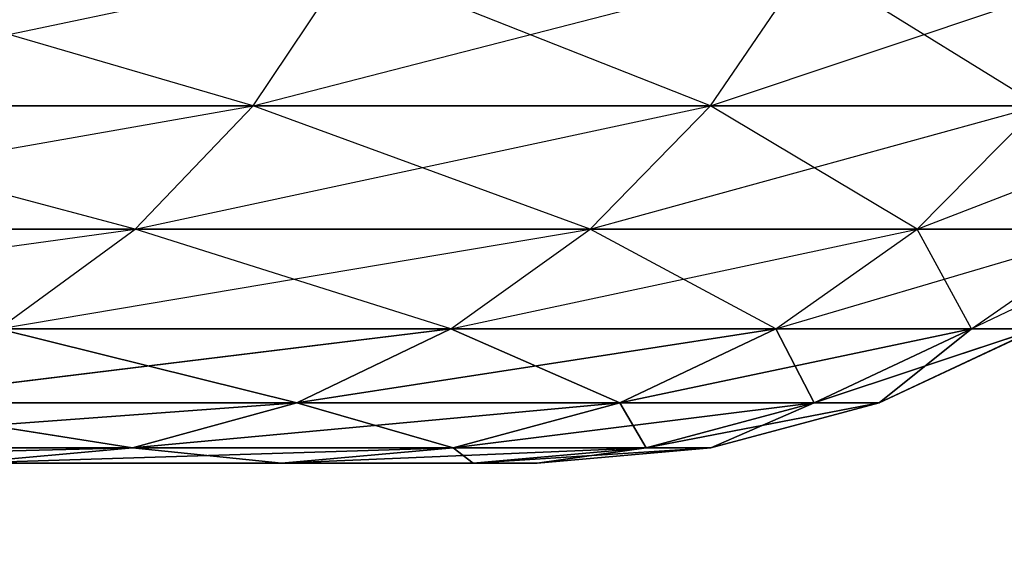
# Model space of a CAD drawing. Extents: x 0 to 6, y 0.1 to 15.2.
# Tile 467 of 503: x 5.4997 to 5.5193, y 14.7738 to 14.7844. Entities that reach past the tile are written whole.
import ezdxf

# ---------------------------------------------------------------- set-up
doc = ezdxf.new("R2010")
doc.units = 0
doc.header["$LTSCALE"] = 2.54
doc.layers.get('0').update_dxf_attribs({"color": 13, "linetype": 'CONTINUOUS'})

# ---------------------------------------------------------------- blocks, each defined once
blk = doc.blocks.new('UCHWYT_NA__CI_GACZK__GIUMI')
at = {"color": 0}
for p, q in [((5.492638, 14.782645, 0.639056), (5.506234, 14.7855, 0.672722)), ((5.504319, 14.782645, 0.958702), (5.494505, 14.7855, 0.993658)), ((5.504319, 14.782645, 0.673299), (5.515422, 14.7855, 0.707868)), ((5.504319, 14.782645, 0.673299), (5.506234, 14.7855, 0.672722)), ((5.504319, 14.782645, 0.958702), (5.506234, 14.7855, 0.959278)), ((5.513471, 14.782645, 0.923698), (5.506234, 14.7855, 0.959278)), ((5.513471, 14.782645, 0.708302), (5.522021, 14.7855, 0.74359)), ((5.513471, 14.782645, 0.708302), (5.515422, 14.7855, 0.707868)), ((5.513471, 14.782645, 0.923698), (5.515422, 14.7855, 0.924133)), ((5.520042, 14.782645, 0.888119), (5.515422, 14.7855, 0.924133)), ((5.490335, 14.780179, 0.639937), (5.504319, 14.782645, 0.673299)), ((5.504319, 14.782645, 0.673299), (5.492638, 14.782645, 0.639056)), ((5.492638, 14.782645, 0.992944), (5.504319, 14.782645, 0.958702)), ((5.501959, 14.780179, 0.957991), (5.492638, 14.782645, 0.992944)), ((5.501959, 14.780179, 0.674009), (5.513471, 14.782645, 0.708302)), ((5.501959, 14.780179, 0.674009), (5.504319, 14.782645, 0.673299)), ((5.501959, 14.780179, 0.957991), (5.504319, 14.782645, 0.958702)), ((5.513471, 14.782645, 0.708302), (5.504319, 14.782645, 0.673299)), ((5.504319, 14.782645, 0.958702), (5.513471, 14.782645, 0.923698)), ((5.511065, 14.780179, 0.923162), (5.504319, 14.782645, 0.958702)), ((5.511065, 14.780179, 0.708838), (5.520042, 14.782645, 0.743881)), ((5.511065, 14.780179, 0.708838), (5.513471, 14.782645, 0.708302)), ((5.511065, 14.780179, 0.923162), (5.513471, 14.782645, 0.923698)), ((5.520042, 14.782645, 0.743881), (5.513471, 14.782645, 0.708302)), ((5.513471, 14.782645, 0.923698), (5.520042, 14.782645, 0.888119)), ((5.517603, 14.780179, 0.88776), (5.513471, 14.782645, 0.923698)), ((5.517603, 14.780179, 0.74424), (5.523999, 14.782645, 0.779844)), ((5.517603, 14.780179, 0.74424), (5.520042, 14.782645, 0.743881)), ((5.517603, 14.780179, 0.88776), (5.520042, 14.782645, 0.888119)), ((5.487668, 14.77818, 0.640957), (5.501959, 14.780179, 0.674009)), ((5.501959, 14.780179, 0.674009), (5.490335, 14.780179, 0.639937)), ((5.490335, 14.780179, 0.992063), (5.501959, 14.780179, 0.957991)), ((5.499224, 14.77818, 0.674831), (5.511065, 14.780179, 0.708838)), ((5.499224, 14.77818, 0.674831), (5.501959, 14.780179, 0.674009)), ((5.499224, 14.77818, 0.957169), (5.501959, 14.780179, 0.957991)), ((5.511065, 14.780179, 0.708838), (5.501959, 14.780179, 0.674009)), ((5.501959, 14.780179, 0.957991), (5.511065, 14.780179, 0.923162)), ((5.508277, 14.77818, 0.922541), (5.501959, 14.780179, 0.957991)), ((5.508277, 14.77818, 0.709459), (5.517603, 14.780179, 0.74424)), ((5.508277, 14.77818, 0.709459), (5.511065, 14.780179, 0.708838)), ((5.508277, 14.77818, 0.922541), (5.511065, 14.780179, 0.923162)), ((5.517603, 14.780179, 0.74424), (5.511065, 14.780179, 0.708838)), ((5.511065, 14.780179, 0.923162), (5.517603, 14.780179, 0.88776)), ((5.514778, 14.77818, 0.887345), (5.511065, 14.780179, 0.923162)), ((5.514778, 14.77818, 0.744655), (5.521541, 14.780179, 0.780024)), ((5.514778, 14.77818, 0.744655), (5.517603, 14.780179, 0.74424)), ((5.514778, 14.77818, 0.887345), (5.517603, 14.780179, 0.88776)), ((5.521541, 14.780179, 0.780024), (5.517603, 14.780179, 0.74424)), ((5.517603, 14.780179, 0.88776), (5.521541, 14.780179, 0.851976)), ((5.518693, 14.77818, 0.851768), (5.517603, 14.780179, 0.88776)), ((5.522856, 14.780179, 0.816), (5.518693, 14.77818, 0.780232)), ((5.518693, 14.77818, 0.780232), (5.521541, 14.780179, 0.780024)), ((5.518693, 14.77818, 0.851768), (5.521541, 14.780179, 0.851976)), ((5.496199, 14.776706, 0.675742), (5.508277, 14.77818, 0.709459)), ((5.496199, 14.776706, 0.675742), (5.508277, 14.77818, 0.709459)), ((5.508277, 14.77818, 0.709459), (5.499224, 14.77818, 0.674831)), ((5.505193, 14.776706, 0.921854), (5.499224, 14.77818, 0.957169)), ((5.505193, 14.776706, 0.921854), (5.499224, 14.77818, 0.957169)), ((5.499224, 14.77818, 0.957169), (5.508277, 14.77818, 0.922541)), ((5.505193, 14.776706, 0.710146), (5.514778, 14.77818, 0.744655)), ((5.505193, 14.776706, 0.710146), (5.514778, 14.77818, 0.744655)), ((5.505193, 14.776706, 0.710146), (5.508277, 14.77818, 0.709459)), ((5.505193, 14.776706, 0.710146), (5.508277, 14.77818, 0.709459)), ((5.505193, 14.776706, 0.921854), (5.508277, 14.77818, 0.922541)), ((5.505193, 14.776706, 0.921854), (5.508277, 14.77818, 0.922541)), ((5.514778, 14.77818, 0.744655), (5.508277, 14.77818, 0.709459)), ((5.511652, 14.776706, 0.886884), (5.508277, 14.77818, 0.922541)), ((5.511652, 14.776706, 0.886884), (5.508277, 14.77818, 0.922541)), ((5.508277, 14.77818, 0.922541), (5.514778, 14.77818, 0.887345)), ((5.511652, 14.776706, 0.745115), (5.518693, 14.77818, 0.780232)), ((5.511652, 14.776706, 0.745115), (5.518693, 14.77818, 0.780232)), ((5.511652, 14.776706, 0.745115), (5.514778, 14.77818, 0.744655)), ((5.511652, 14.776706, 0.745115), (5.514778, 14.77818, 0.744655)), ((5.511652, 14.776706, 0.886884), (5.514778, 14.77818, 0.887345)), ((5.511652, 14.776706, 0.886884), (5.514778, 14.77818, 0.887345)), ((5.518693, 14.77818, 0.780232), (5.514778, 14.77818, 0.744655)), ((5.515541, 14.776706, 0.851537), (5.514778, 14.77818, 0.887345)), ((5.515541, 14.776706, 0.851537), (5.514778, 14.77818, 0.887345)), ((5.514778, 14.77818, 0.887345), (5.518693, 14.77818, 0.851768)), ((5.52, 14.77818, 0.816), (5.515541, 14.776706, 0.780463)), ((5.515541, 14.776706, 0.780463), (5.518693, 14.77818, 0.780232)), ((5.515541, 14.776706, 0.780463), (5.518693, 14.77818, 0.780232)), ((5.515541, 14.776706, 0.851537), (5.518693, 14.77818, 0.851768)), ((5.515541, 14.776706, 0.851537), (5.518693, 14.77818, 0.851768)), ((5.52, 14.77818, 0.816), (5.515541, 14.776706, 0.780463)), ((5.51684, 14.776706, 0.816), (5.518693, 14.77818, 0.851768)), ((5.51684, 14.776706, 0.816), (5.518693, 14.77818, 0.851768)), ((5.51684, 14.776706, 0.816), (5.52, 14.77818, 0.816)), ((5.51684, 14.776706, 0.816), (5.52, 14.77818, 0.816)), ((5.52, 14.77818, 0.816), (5.518693, 14.77818, 0.780232)), ((5.518693, 14.77818, 0.851768), (5.52, 14.77818, 0.816)), ((5.492974, 14.775804, 0.676712), (5.505193, 14.776706, 0.710146)), ((5.492974, 14.775804, 0.676712), (5.505193, 14.776706, 0.710146)), ((5.505193, 14.776706, 0.710146), (5.496199, 14.776706, 0.675742)), ((5.496199, 14.776706, 0.956258), (5.505193, 14.776706, 0.921854)), ((5.505193, 14.776706, 0.710146), (5.496199, 14.776706, 0.675742)), ((5.501906, 14.775804, 0.921122), (5.496199, 14.776706, 0.956258)), ((5.501906, 14.775804, 0.921122), (5.496199, 14.776706, 0.956258)), ((5.496199, 14.776706, 0.956258), (5.505193, 14.776706, 0.921854)), ((5.501906, 14.775804, 0.710878), (5.511652, 14.776706, 0.745115)), ((5.501906, 14.775804, 0.710878), (5.511652, 14.776706, 0.745115)), ((5.501906, 14.775804, 0.710878), (5.505193, 14.776706, 0.710146)), ((5.501906, 14.775804, 0.710878), (5.505193, 14.776706, 0.710146)), ((5.501906, 14.775804, 0.921122), (5.505193, 14.776706, 0.921854)), ((5.501906, 14.775804, 0.921122), (5.505193, 14.776706, 0.921854)), ((5.511652, 14.776706, 0.745115), (5.505193, 14.776706, 0.710146)), ((5.505193, 14.776706, 0.921854), (5.511652, 14.776706, 0.886884)), ((5.511652, 14.776706, 0.745115), (5.505193, 14.776706, 0.710146)), ((5.508321, 14.775804, 0.886394), (5.505193, 14.776706, 0.921854)), ((5.508321, 14.775804, 0.886394), (5.505193, 14.776706, 0.921854)), ((5.505193, 14.776706, 0.921854), (5.511652, 14.776706, 0.886884)), ((5.508321, 14.775804, 0.745606), (5.515541, 14.776706, 0.780463)), ((5.508321, 14.775804, 0.745606), (5.515541, 14.776706, 0.780463)), ((5.508321, 14.775804, 0.745606), (5.511652, 14.776706, 0.745115)), ((5.508321, 14.775804, 0.745606), (5.511652, 14.776706, 0.745115)), ((5.508321, 14.775804, 0.886394), (5.511652, 14.776706, 0.886884)), ((5.508321, 14.775804, 0.886394), (5.511652, 14.776706, 0.886884)), ((5.515541, 14.776706, 0.780463), (5.511652, 14.776706, 0.745115)), ((5.511652, 14.776706, 0.886884), (5.515541, 14.776706, 0.851537)), ((5.515541, 14.776706, 0.780463), (5.511652, 14.776706, 0.745115)), ((5.512183, 14.775804, 0.851291), (5.511652, 14.776706, 0.886884)), ((5.512183, 14.775804, 0.851291), (5.511652, 14.776706, 0.886884)), ((5.511652, 14.776706, 0.886884), (5.515541, 14.776706, 0.851537)), ((5.51684, 14.776706, 0.816), (5.512183, 14.775804, 0.780709)), ((5.512183, 14.775804, 0.780709), (5.515541, 14.776706, 0.780463)), ((5.512183, 14.775804, 0.780709), (5.515541, 14.776706, 0.780463)), ((5.512183, 14.775804, 0.851291), (5.515541, 14.776706, 0.851537)), ((5.512183, 14.775804, 0.851291), (5.515541, 14.776706, 0.851537)), ((5.51684, 14.776706, 0.816), (5.512183, 14.775804, 0.780709)), ((5.513473, 14.775804, 0.816), (5.515541, 14.776706, 0.851537)), ((5.513473, 14.775804, 0.816), (5.515541, 14.776706, 0.851537)), ((5.513473, 14.775804, 0.816), (5.51684, 14.776706, 0.816)), ((5.513473, 14.775804, 0.816), (5.51684, 14.776706, 0.816)), ((5.515541, 14.776706, 0.851537), (5.51684, 14.776706, 0.816)), ((5.51684, 14.776706, 0.816), (5.515541, 14.776706, 0.780463)), ((5.51684, 14.776706, 0.816), (5.515541, 14.776706, 0.780463)), ((5.515541, 14.776706, 0.851537), (5.51684, 14.776706, 0.816)), ((5.489648, 14.7755, 0.677712), (5.501906, 14.775804, 0.710878)), ((5.489648, 14.7755, 0.677712), (5.501906, 14.775804, 0.710878)), ((5.501906, 14.775804, 0.710878), (5.492974, 14.775804, 0.676712)), ((5.492974, 14.775804, 0.955288), (5.501906, 14.775804, 0.921122)), ((5.501906, 14.775804, 0.710878), (5.492974, 14.775804, 0.676712)), ((5.492974, 14.775804, 0.955288), (5.501906, 14.775804, 0.921122)), ((5.498516, 14.7755, 0.711634), (5.508321, 14.775804, 0.745606)), ((5.498516, 14.7755, 0.711634), (5.508321, 14.775804, 0.745606)), ((5.498516, 14.7755, 0.711634), (5.501906, 14.775804, 0.710878)), ((5.498516, 14.7755, 0.711634), (5.501906, 14.775804, 0.710878)), ((5.498516, 14.7755, 0.920366), (5.501906, 14.775804, 0.921122)), ((5.498516, 14.7755, 0.920366), (5.501906, 14.775804, 0.921122)), ((5.508321, 14.775804, 0.745606), (5.501906, 14.775804, 0.710878)), ((5.501906, 14.775804, 0.921122), (5.508321, 14.775804, 0.886394)), ((5.508321, 14.775804, 0.745606), (5.501906, 14.775804, 0.710878)), ((5.504885, 14.7755, 0.885889), (5.501906, 14.775804, 0.921122)), ((5.504885, 14.7755, 0.885889), (5.501906, 14.775804, 0.921122)), ((5.501906, 14.775804, 0.921122), (5.508321, 14.775804, 0.886394)), ((5.504885, 14.7755, 0.746111), (5.512183, 14.775804, 0.780709)), ((5.504885, 14.7755, 0.746111), (5.512183, 14.775804, 0.780709)), ((5.504885, 14.7755, 0.746111), (5.508321, 14.775804, 0.745606)), ((5.504885, 14.7755, 0.746111), (5.508321, 14.775804, 0.745606)), ((5.504885, 14.7755, 0.885889), (5.508321, 14.775804, 0.886394)), ((5.504885, 14.7755, 0.885889), (5.508321, 14.775804, 0.886394)), ((5.512183, 14.775804, 0.780709), (5.508321, 14.775804, 0.745606)), ((5.508321, 14.775804, 0.886394), (5.512183, 14.775804, 0.851291)), ((5.512183, 14.775804, 0.780709), (5.508321, 14.775804, 0.745606)), ((5.508719, 14.7755, 0.851038), (5.508321, 14.775804, 0.886394)), ((5.508719, 14.7755, 0.851038), (5.508321, 14.775804, 0.886394)), ((5.508321, 14.775804, 0.886394), (5.512183, 14.775804, 0.851291)), ((5.513473, 14.775804, 0.816), (5.508719, 14.7755, 0.780962)), ((5.508719, 14.7755, 0.780962), (5.512183, 14.775804, 0.780709)), ((5.508719, 14.7755, 0.780962), (5.512183, 14.775804, 0.780709)), ((5.508719, 14.7755, 0.851038), (5.512183, 14.775804, 0.851291)), ((5.508719, 14.7755, 0.851038), (5.512183, 14.775804, 0.851291)), ((5.513473, 14.775804, 0.816), (5.508719, 14.7755, 0.780962)), ((5.51, 14.7755, 0.816), (5.512183, 14.775804, 0.851291)), ((5.51, 14.7755, 0.816), (5.512183, 14.775804, 0.851291)), ((5.51, 14.7755, 0.816), (5.513473, 14.775804, 0.816)), ((5.51, 14.7755, 0.816), (5.513473, 14.775804, 0.816)), ((5.512183, 14.775804, 0.851291), (5.513473, 14.775804, 0.816)), ((5.513473, 14.775804, 0.816), (5.512183, 14.775804, 0.780709)), ((5.513473, 14.775804, 0.816), (5.512183, 14.775804, 0.780709)), ((5.512183, 14.775804, 0.851291), (5.513473, 14.775804, 0.816)), ((5.508719, 14.7755, 0.851038), (5.03, 14.7755, 0.816)), ((5.03, 14.7755, 0.816), (5.51, 14.7755, 0.816)), ((5.03, 14.7755, 0.816), (5.51, 14.7755, 0.816)), ((5.03, 14.7755, 0.816), (5.508719, 14.7755, 0.780962)), ((5.504885, 14.7755, 0.746111), (5.03, 14.7755, 0.816)), ((5.504885, 14.7755, 0.746111), (5.03, 14.7755, 0.816)), ((5.03, 14.7755, 0.816), (5.508719, 14.7755, 0.780962)), ((5.504885, 14.7755, 0.885889), (5.03, 14.7755, 0.816)), ((5.508719, 14.7755, 0.851038), (5.03, 14.7755, 0.816)), ((5.504885, 14.7755, 0.885889), (5.03, 14.7755, 0.816)), ((5.498516, 14.7755, 0.711634), (5.504885, 14.7755, 0.746111)), ((5.504885, 14.7755, 0.885889), (5.498516, 14.7755, 0.920366)), ((5.498516, 14.7755, 0.711634), (5.504885, 14.7755, 0.746111)), ((5.504885, 14.7755, 0.885889), (5.498516, 14.7755, 0.920366)), ((5.504885, 14.7755, 0.746111), (5.508719, 14.7755, 0.780962)), ((5.508719, 14.7755, 0.851038), (5.504885, 14.7755, 0.885889)), ((5.504885, 14.7755, 0.746111), (5.508719, 14.7755, 0.780962)), ((5.508719, 14.7755, 0.851038), (5.504885, 14.7755, 0.885889)), ((5.51, 14.7755, 0.816), (5.508719, 14.7755, 0.851038)), ((5.508719, 14.7755, 0.780962), (5.51, 14.7755, 0.816)), ((5.51, 14.7755, 0.816), (5.508719, 14.7755, 0.851038)), ((5.508719, 14.7755, 0.780962), (5.51, 14.7755, 0.816))]:
    blk.add_line(p, q, dxfattribs=at)
mesh = blk.add_polyface(dxfattribs=at)
corners = [(6.03, 14.8755, 1.516), (5.03, 1.4155, 1.516), (0.03, 14.8755, 1.516)]
mesh.append_faces([[corners[k] for k in face] for face in [(0, 1, 2)]], dxfattribs={"color": 0})
mesh = blk.add_polyface(dxfattribs=at)
corners = [(6.03, 14.8755, 1.616), (0.03, 14.8755, 1.616), (4.970959, 1.410335, 1.616)]
mesh.append_faces([[corners[k] for k in face] for face in [(0, 1, 2)]], dxfattribs={"color": 0})
mesh = blk.add_polyface(dxfattribs=at)
corners = [(6.03, 14.8755, 0.016), (0.23, 13.4755, 0.016), (0.03, 14.8755, 0.016)]
mesh.append_faces([[corners[k] for k in face] for face in [(0, 1, 2)]], dxfattribs={"color": 0})
mesh = blk.add_polyface(dxfattribs=at)
corners = [(6.03, 14.8755, 0.116), (0.03, 14.8755, 0.116), (6.03, 13.6755, 0.116)]
mesh.append_faces([[corners[k] for k in face] for face in [(0, 1, 2)]], dxfattribs={"color": 0})
mesh = blk.add_polyface(dxfattribs=at)
corners = [(6.03, 13.6755, 0.116), (0.03, 14.8755, 0.116), (0.03, 13.6755, 0.116)]
mesh.append_faces([[corners[k] for k in face] for face in [(0, 1, 2)]], dxfattribs={"color": 0})
mesh = blk.add_polyface(dxfattribs=at)
corners = [(6.03, 13.6755, 0.016), (0.23, 13.4755, 0.016), (6.03, 14.8755, 0.016)]
mesh.append_faces([[corners[k] for k in face] for face in [(0, 1, 2)]], dxfattribs={"color": 0})
mesh = blk.add_polyface(dxfattribs=at)
corners = [(6.03, 14.8755, 1.616), (4.970959, 1.410335, 1.616), (5.03, 1.4155, 1.616)]
mesh.append_faces([[corners[k] for k in face] for face in [(0, 1, 2)]], dxfattribs={"color": 0})
mesh = blk.add_polyface(dxfattribs=at)
corners = [(6.03, 14.8755, 1.516), (5.08904, 1.410335, 1.516), (5.03, 1.4155, 1.516)]
mesh.append_faces([[corners[k] for k in face] for face in [(0, 1, 2)]], dxfattribs={"color": 0})
mesh = blk.add_polyface(dxfattribs=at)
corners = [(6.03, 14.8755, 1.616), (5.03, 1.4155, 1.616), (5.08904, 1.410335, 1.616)]
mesh.append_faces([[corners[k] for k in face] for face in [(0, 1, 2)]], dxfattribs={"color": 0})
mesh = blk.add_polyface(dxfattribs=at)
corners = [(6.03, 14.8755, 1.516), (5.146287, 1.394996, 1.516), (5.08904, 1.410335, 1.516)]
mesh.append_faces([[corners[k] for k in face] for face in [(0, 1, 2)]], dxfattribs={"color": 0})
mesh = blk.add_polyface(dxfattribs=at)
corners = [(6.03, 14.8755, 1.616), (5.08904, 1.410335, 1.616), (5.146287, 1.394996, 1.616)]
mesh.append_faces([[corners[k] for k in face] for face in [(0, 1, 2)]], dxfattribs={"color": 0})
mesh = blk.add_polyface(dxfattribs=at)
corners = [(6.03, 14.8755, 1.516), (5.2, 1.369949, 1.516), (5.146287, 1.394996, 1.516)]
mesh.append_faces([[corners[k] for k in face] for face in [(0, 1, 2)]], dxfattribs={"color": 0})
mesh = blk.add_polyface(dxfattribs=at)
corners = [(6.03, 14.8755, 1.616), (5.146287, 1.394996, 1.616), (5.2, 1.369949, 1.616)]
mesh.append_faces([[corners[k] for k in face] for face in [(0, 1, 2)]], dxfattribs={"color": 0})
mesh = blk.add_polyface(dxfattribs=at)
corners = [(6.03, 14.8755, 1.516), (5.248548, 1.335955, 1.516), (5.2, 1.369949, 1.516)]
mesh.append_faces([[corners[k] for k in face] for face in [(0, 1, 2)]], dxfattribs={"color": 0})
mesh = blk.add_polyface(dxfattribs=at)
corners = [(6.03, 14.8755, 1.616), (5.2, 1.369949, 1.616), (5.248548, 1.335955, 1.616)]
mesh.append_faces([[corners[k] for k in face] for face in [(0, 1, 2)]], dxfattribs={"color": 0})
mesh = blk.add_polyface(dxfattribs=at)
corners = [(6.03, 14.8755, 1.516), (5.290455, 1.294048, 1.516), (5.248548, 1.335955, 1.516)]
mesh.append_faces([[corners[k] for k in face] for face in [(0, 1, 2)]], dxfattribs={"color": 0})
mesh = blk.add_polyface(dxfattribs=at)
corners = [(6.03, 14.8755, 1.616), (5.248548, 1.335955, 1.616), (5.290455, 1.294048, 1.616)]
mesh.append_faces([[corners[k] for k in face] for face in [(0, 1, 2)]], dxfattribs={"color": 0})
mesh = blk.add_polyface(dxfattribs=at)
corners = [(6.03, 14.8755, 1.516), (5.324448, 1.2455, 1.516), (5.290455, 1.294048, 1.516)]
mesh.append_faces([[corners[k] for k in face] for face in [(0, 1, 2)]], dxfattribs={"color": 0})
mesh = blk.add_polyface(dxfattribs=at)
corners = [(6.03, 14.8755, 1.616), (5.290455, 1.294048, 1.616), (5.324448, 1.2455, 1.616)]
mesh.append_faces([[corners[k] for k in face] for face in [(0, 1, 2)]], dxfattribs={"color": 0})
mesh = blk.add_polyface(dxfattribs=at)
corners = [(6.03, 14.8755, 1.516), (5.349495, 1.191787, 1.516), (5.324448, 1.2455, 1.516)]
mesh.append_faces([[corners[k] for k in face] for face in [(0, 1, 2)]], dxfattribs={"color": 0})
mesh = blk.add_polyface(dxfattribs=at)
corners = [(6.03, 14.8755, 1.616), (5.324448, 1.2455, 1.616), (6.03, 0.2755, 1.616)]
mesh.append_faces([[corners[k] for k in face] for face in [(0, 1, 2)]], dxfattribs={"color": 0})
mesh = blk.add_polyface(dxfattribs=at)
corners = [(6.03, 0.2755, 1.516), (5.349495, 1.191787, 1.516), (6.03, 14.8755, 1.516)]
mesh.append_faces([[corners[k] for k in face] for face in [(0, 1, 2)]], dxfattribs={"color": 0})
mesh = blk.add_polyface(dxfattribs=at)
corners = [(5.505193, 14.776706, 0.710146), (5.496199, 14.776706, 0.675742), (5.508277, 14.77818, 0.709459)]
mesh.append_faces([[corners[k] for k in face] for face in [(0, 1, 2)]], dxfattribs={"color": 0})
mesh = blk.add_polyface(dxfattribs=at)
corners = [(5.508277, 14.77818, 0.709459), (5.496199, 14.776706, 0.675742), (5.499224, 14.77818, 0.674831)]
mesh.append_faces([[corners[k] for k in face] for face in [(0, 1, 2)]], dxfattribs={"color": 0})
mesh = blk.add_polyface(dxfattribs=at)
corners = [(5.499224, 14.77818, 0.957169), (5.496199, 14.776706, 0.956258), (5.505193, 14.776706, 0.921854)]
mesh.append_faces([[corners[k] for k in face] for face in [(0, 1, 2)]], dxfattribs={"color": 0})
mesh = blk.add_polyface(dxfattribs=at)
corners = [(5.499224, 14.77818, 0.957169), (5.505193, 14.776706, 0.921854), (5.508277, 14.77818, 0.922541)]
mesh.append_faces([[corners[k] for k in face] for face in [(0, 1, 2)]], dxfattribs={"color": 0})
mesh = blk.add_polyface(dxfattribs=at)
corners = [(5.511652, 14.776706, 0.745115), (5.505193, 14.776706, 0.710146), (5.514778, 14.77818, 0.744655)]
mesh.append_faces([[corners[k] for k in face] for face in [(0, 1, 2)]], dxfattribs={"color": 0})
mesh = blk.add_polyface(dxfattribs=at)
corners = [(5.514778, 14.77818, 0.744655), (5.505193, 14.776706, 0.710146), (5.508277, 14.77818, 0.709459)]
mesh.append_faces([[corners[k] for k in face] for face in [(0, 1, 2)]], dxfattribs={"color": 0})
mesh = blk.add_polyface(dxfattribs=at)
corners = [(5.508277, 14.77818, 0.922541), (5.505193, 14.776706, 0.921854), (5.511652, 14.776706, 0.886884)]
mesh.append_faces([[corners[k] for k in face] for face in [(0, 1, 2)]], dxfattribs={"color": 0})
mesh = blk.add_polyface(dxfattribs=at)
corners = [(5.508277, 14.77818, 0.922541), (5.511652, 14.776706, 0.886884), (5.514778, 14.77818, 0.887345)]
mesh.append_faces([[corners[k] for k in face] for face in [(0, 1, 2)]], dxfattribs={"color": 0})
mesh = blk.add_polyface(dxfattribs=at)
corners = [(5.515541, 14.776706, 0.780463), (5.511652, 14.776706, 0.745115), (5.518693, 14.77818, 0.780232)]
mesh.append_faces([[corners[k] for k in face] for face in [(0, 1, 2)]], dxfattribs={"color": 0})
mesh = blk.add_polyface(dxfattribs=at)
corners = [(5.518693, 14.77818, 0.780232), (5.511652, 14.776706, 0.745115), (5.514778, 14.77818, 0.744655)]
mesh.append_faces([[corners[k] for k in face] for face in [(0, 1, 2)]], dxfattribs={"color": 0})
mesh = blk.add_polyface(dxfattribs=at)
corners = [(5.514778, 14.77818, 0.887345), (5.511652, 14.776706, 0.886884), (5.515541, 14.776706, 0.851537)]
mesh.append_faces([[corners[k] for k in face] for face in [(0, 1, 2)]], dxfattribs={"color": 0})
mesh = blk.add_polyface(dxfattribs=at)
corners = [(5.514778, 14.77818, 0.887345), (5.515541, 14.776706, 0.851537), (5.518693, 14.77818, 0.851768)]
mesh.append_faces([[corners[k] for k in face] for face in [(0, 1, 2)]], dxfattribs={"color": 0})
mesh = blk.add_polyface(dxfattribs=at)
corners = [(5.52, 14.77818, 0.816), (5.515541, 14.776706, 0.780463), (5.518693, 14.77818, 0.780232)]
mesh.append_faces([[corners[k] for k in face] for face in [(0, 1, 2)]], dxfattribs={"color": 0})
mesh = blk.add_polyface(dxfattribs=at)
corners = [(5.518693, 14.77818, 0.851768), (5.515541, 14.776706, 0.851537), (5.51684, 14.776706, 0.816)]
mesh.append_faces([[corners[k] for k in face] for face in [(0, 1, 2)]], dxfattribs={"color": 0})
mesh = blk.add_polyface(dxfattribs=at)
corners = [(5.51684, 14.776706, 0.816), (5.515541, 14.776706, 0.780463), (5.52, 14.77818, 0.816)]
mesh.append_faces([[corners[k] for k in face] for face in [(0, 1, 2)]], dxfattribs={"color": 0})
mesh = blk.add_polyface(dxfattribs=at)
corners = [(5.518693, 14.77818, 0.851768), (5.51684, 14.776706, 0.816), (5.52, 14.77818, 0.816)]
mesh.append_faces([[corners[k] for k in face] for face in [(0, 1, 2)]], dxfattribs={"color": 0})
mesh = blk.add_polyface(dxfattribs=at)
corners = [(5.501906, 14.775804, 0.710878), (5.492974, 14.775804, 0.676712), (5.505193, 14.776706, 0.710146)]
mesh.append_faces([[corners[k] for k in face] for face in [(0, 1, 2)]], dxfattribs={"color": 0})
mesh = blk.add_polyface(dxfattribs=at)
corners = [(5.505193, 14.776706, 0.710146), (5.492974, 14.775804, 0.676712), (5.496199, 14.776706, 0.675742)]
mesh.append_faces([[corners[k] for k in face] for face in [(0, 1, 2)]], dxfattribs={"color": 0})
mesh = blk.add_polyface(dxfattribs=at)
corners = [(5.496199, 14.776706, 0.956258), (5.492974, 14.775804, 0.955288), (5.501906, 14.775804, 0.921122)]
mesh.append_faces([[corners[k] for k in face] for face in [(0, 1, 2)]], dxfattribs={"color": 0})
mesh = blk.add_polyface(dxfattribs=at)
corners = [(5.496199, 14.776706, 0.956258), (5.501906, 14.775804, 0.921122), (5.505193, 14.776706, 0.921854)]
mesh.append_faces([[corners[k] for k in face] for face in [(0, 1, 2)]], dxfattribs={"color": 0})
mesh = blk.add_polyface(dxfattribs=at)
corners = [(5.508321, 14.775804, 0.745606), (5.501906, 14.775804, 0.710878), (5.511652, 14.776706, 0.745115)]
mesh.append_faces([[corners[k] for k in face] for face in [(0, 1, 2)]], dxfattribs={"color": 0})
mesh = blk.add_polyface(dxfattribs=at)
corners = [(5.511652, 14.776706, 0.745115), (5.501906, 14.775804, 0.710878), (5.505193, 14.776706, 0.710146)]
mesh.append_faces([[corners[k] for k in face] for face in [(0, 1, 2)]], dxfattribs={"color": 0})
mesh = blk.add_polyface(dxfattribs=at)
corners = [(5.505193, 14.776706, 0.921854), (5.501906, 14.775804, 0.921122), (5.508321, 14.775804, 0.886394)]
mesh.append_faces([[corners[k] for k in face] for face in [(0, 1, 2)]], dxfattribs={"color": 0})
mesh = blk.add_polyface(dxfattribs=at)
corners = [(5.505193, 14.776706, 0.921854), (5.508321, 14.775804, 0.886394), (5.511652, 14.776706, 0.886884)]
mesh.append_faces([[corners[k] for k in face] for face in [(0, 1, 2)]], dxfattribs={"color": 0})
mesh = blk.add_polyface(dxfattribs=at)
corners = [(5.512183, 14.775804, 0.780709), (5.508321, 14.775804, 0.745606), (5.515541, 14.776706, 0.780463)]
mesh.append_faces([[corners[k] for k in face] for face in [(0, 1, 2)]], dxfattribs={"color": 0})
mesh = blk.add_polyface(dxfattribs=at)
corners = [(5.515541, 14.776706, 0.780463), (5.508321, 14.775804, 0.745606), (5.511652, 14.776706, 0.745115)]
mesh.append_faces([[corners[k] for k in face] for face in [(0, 1, 2)]], dxfattribs={"color": 0})
mesh = blk.add_polyface(dxfattribs=at)
corners = [(5.511652, 14.776706, 0.886884), (5.508321, 14.775804, 0.886394), (5.512183, 14.775804, 0.851291)]
mesh.append_faces([[corners[k] for k in face] for face in [(0, 1, 2)]], dxfattribs={"color": 0})
mesh = blk.add_polyface(dxfattribs=at)
corners = [(5.511652, 14.776706, 0.886884), (5.512183, 14.775804, 0.851291), (5.515541, 14.776706, 0.851537)]
mesh.append_faces([[corners[k] for k in face] for face in [(0, 1, 2)]], dxfattribs={"color": 0})
mesh = blk.add_polyface(dxfattribs=at)
corners = [(5.51684, 14.776706, 0.816), (5.512183, 14.775804, 0.780709), (5.515541, 14.776706, 0.780463)]
mesh.append_faces([[corners[k] for k in face] for face in [(0, 1, 2)]], dxfattribs={"color": 0})
mesh = blk.add_polyface(dxfattribs=at)
corners = [(5.515541, 14.776706, 0.851537), (5.512183, 14.775804, 0.851291), (5.513473, 14.775804, 0.816)]
mesh.append_faces([[corners[k] for k in face] for face in [(0, 1, 2)]], dxfattribs={"color": 0})
mesh = blk.add_polyface(dxfattribs=at)
corners = [(5.513473, 14.775804, 0.816), (5.512183, 14.775804, 0.780709), (5.51684, 14.776706, 0.816)]
mesh.append_faces([[corners[k] for k in face] for face in [(0, 1, 2)]], dxfattribs={"color": 0})
mesh = blk.add_polyface(dxfattribs=at)
corners = [(5.515541, 14.776706, 0.851537), (5.513473, 14.775804, 0.816), (5.51684, 14.776706, 0.816)]
mesh.append_faces([[corners[k] for k in face] for face in [(0, 1, 2)]], dxfattribs={"color": 0})
mesh = blk.add_polyface(dxfattribs=at)
corners = [(5.498516, 14.7755, 0.711634), (5.489648, 14.7755, 0.677712), (5.501906, 14.775804, 0.710878)]
mesh.append_faces([[corners[k] for k in face] for face in [(0, 1, 2)]], dxfattribs={"color": 0})
mesh = blk.add_polyface(dxfattribs=at)
corners = [(5.501906, 14.775804, 0.710878), (5.489648, 14.7755, 0.677712), (5.492974, 14.775804, 0.676712)]
mesh.append_faces([[corners[k] for k in face] for face in [(0, 1, 2)]], dxfattribs={"color": 0})
mesh = blk.add_polyface(dxfattribs=at)
corners = [(5.492974, 14.775804, 0.955288), (5.498516, 14.7755, 0.920366), (5.501906, 14.775804, 0.921122)]
mesh.append_faces([[corners[k] for k in face] for face in [(0, 1, 2)]], dxfattribs={"color": 0})
mesh = blk.add_polyface(dxfattribs=at)
corners = [(5.504885, 14.7755, 0.746111), (5.498516, 14.7755, 0.711634), (5.508321, 14.775804, 0.745606)]
mesh.append_faces([[corners[k] for k in face] for face in [(0, 1, 2)]], dxfattribs={"color": 0})
mesh = blk.add_polyface(dxfattribs=at)
corners = [(5.508321, 14.775804, 0.745606), (5.498516, 14.7755, 0.711634), (5.501906, 14.775804, 0.710878)]
mesh.append_faces([[corners[k] for k in face] for face in [(0, 1, 2)]], dxfattribs={"color": 0})
mesh = blk.add_polyface(dxfattribs=at)
corners = [(5.501906, 14.775804, 0.921122), (5.498516, 14.7755, 0.920366), (5.504885, 14.7755, 0.885889)]
mesh.append_faces([[corners[k] for k in face] for face in [(0, 1, 2)]], dxfattribs={"color": 0})
mesh = blk.add_polyface(dxfattribs=at)
corners = [(5.501906, 14.775804, 0.921122), (5.504885, 14.7755, 0.885889), (5.508321, 14.775804, 0.886394)]
mesh.append_faces([[corners[k] for k in face] for face in [(0, 1, 2)]], dxfattribs={"color": 0})
mesh = blk.add_polyface(dxfattribs=at)
corners = [(5.508719, 14.7755, 0.780962), (5.504885, 14.7755, 0.746111), (5.512183, 14.775804, 0.780709)]
mesh.append_faces([[corners[k] for k in face] for face in [(0, 1, 2)]], dxfattribs={"color": 0})
mesh = blk.add_polyface(dxfattribs=at)
corners = [(5.512183, 14.775804, 0.780709), (5.504885, 14.7755, 0.746111), (5.508321, 14.775804, 0.745606)]
mesh.append_faces([[corners[k] for k in face] for face in [(0, 1, 2)]], dxfattribs={"color": 0})
mesh = blk.add_polyface(dxfattribs=at)
corners = [(5.508321, 14.775804, 0.886394), (5.504885, 14.7755, 0.885889), (5.508719, 14.7755, 0.851038)]
mesh.append_faces([[corners[k] for k in face] for face in [(0, 1, 2)]], dxfattribs={"color": 0})
mesh = blk.add_polyface(dxfattribs=at)
corners = [(5.508321, 14.775804, 0.886394), (5.508719, 14.7755, 0.851038), (5.512183, 14.775804, 0.851291)]
mesh.append_faces([[corners[k] for k in face] for face in [(0, 1, 2)]], dxfattribs={"color": 0})
mesh = blk.add_polyface(dxfattribs=at)
corners = [(5.513473, 14.775804, 0.816), (5.508719, 14.7755, 0.780962), (5.512183, 14.775804, 0.780709)]
mesh.append_faces([[corners[k] for k in face] for face in [(0, 1, 2)]], dxfattribs={"color": 0})
mesh = blk.add_polyface(dxfattribs=at)
corners = [(5.512183, 14.775804, 0.851291), (5.508719, 14.7755, 0.851038), (5.51, 14.7755, 0.816)]
mesh.append_faces([[corners[k] for k in face] for face in [(0, 1, 2)]], dxfattribs={"color": 0})
mesh = blk.add_polyface(dxfattribs=at)
corners = [(5.51, 14.7755, 0.816), (5.508719, 14.7755, 0.780962), (5.513473, 14.775804, 0.816)]
mesh.append_faces([[corners[k] for k in face] for face in [(0, 1, 2)]], dxfattribs={"color": 0})
mesh = blk.add_polyface(dxfattribs=at)
corners = [(5.512183, 14.775804, 0.851291), (5.51, 14.7755, 0.816), (5.513473, 14.775804, 0.816)]
mesh.append_faces([[corners[k] for k in face] for face in [(0, 1, 2)]], dxfattribs={"color": 0})
mesh = blk.add_polyface(dxfattribs=at)
corners = [(5.508719, 14.7755, 0.851038), (5.03, 14.7755, 0.816), (5.51, 14.7755, 0.816)]
mesh.append_faces([[corners[k] for k in face] for face in [(0, 1, 2)]], dxfattribs={"color": 0})
mesh = blk.add_polyface(dxfattribs=at)
corners = [(5.03, 14.7755, 0.816), (5.508719, 14.7755, 0.780962), (5.51, 14.7755, 0.816)]
mesh.append_faces([[corners[k] for k in face] for face in [(0, 1, 2)]], dxfattribs={"color": 0})
mesh = blk.add_polyface(dxfattribs=at)
corners = [(5.03, 14.7755, 0.816), (5.498516, 14.7755, 0.711634), (5.504885, 14.7755, 0.746111)]
mesh.append_faces([[corners[k] for k in face] for face in [(0, 1, 2)]], dxfattribs={"color": 0})
mesh = blk.add_polyface(dxfattribs=at)
corners = [(5.03, 14.7755, 0.816), (5.504885, 14.7755, 0.746111), (5.508719, 14.7755, 0.780962)]
mesh.append_faces([[corners[k] for k in face] for face in [(0, 1, 2)]], dxfattribs={"color": 0})
mesh = blk.add_polyface(dxfattribs=at)
corners = [(5.504885, 14.7755, 0.885889), (5.03, 14.7755, 0.816), (5.508719, 14.7755, 0.851038)]
mesh.append_faces([[corners[k] for k in face] for face in [(0, 1, 2)]], dxfattribs={"color": 0})
mesh = blk.add_polyface(dxfattribs=at)
corners = [(5.498516, 14.7755, 0.920366), (5.03, 14.7755, 0.816), (5.504885, 14.7755, 0.885889)]
mesh.append_faces([[corners[k] for k in face] for face in [(0, 1, 2)]], dxfattribs={"color": 0})

msp = doc.modelspace()

# ---------------------------------------------------------------- block references
at = {"color": 0}
msp.add_blockref('UCHWYT_NA__CI_GACZK__GIUMI', (0, 0), dxfattribs=at)

doc.saveas('drawing.dxf')
